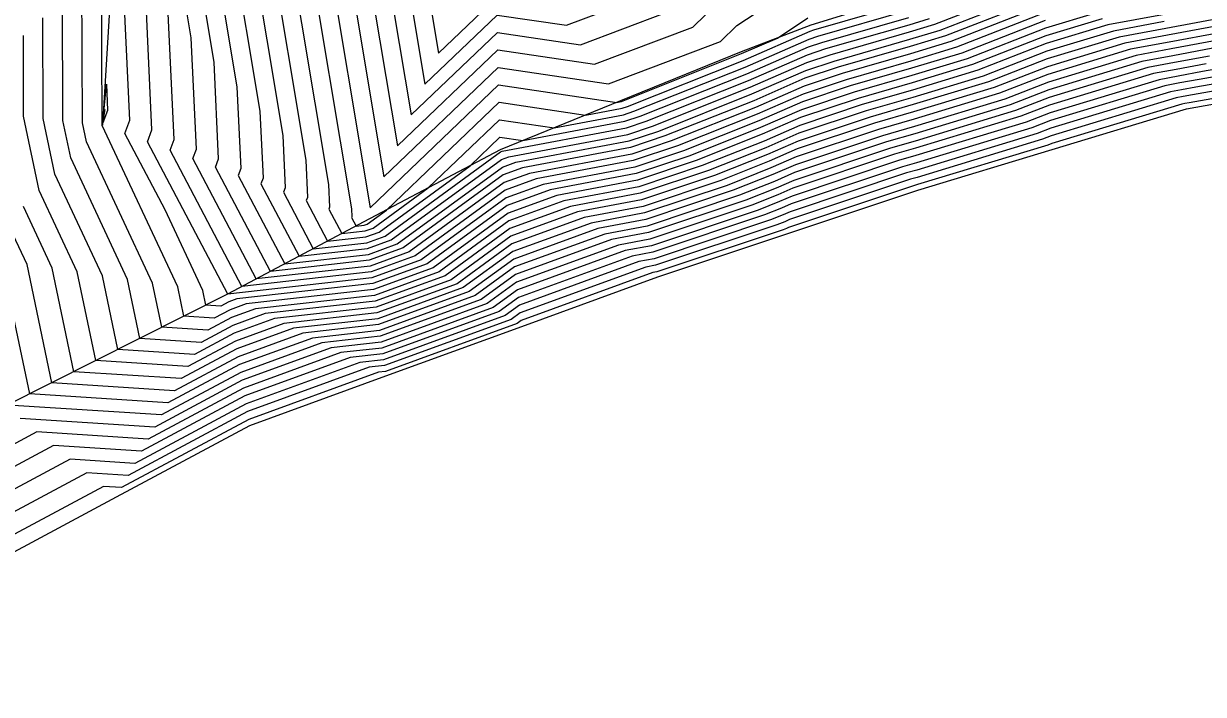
# Model space of a CAD drawing. Extents: x 2188792 to 2191981, y 386090 to 389710.
# Drawn here: x 2190745.7 to 2190806.9, y 388260.4 to 388295.1 of the extents above; entities that cross this region are included whole.
import ezdxf

# ---------------------------------------------------------------- set-up
doc = ezdxf.new("R2010")
doc.units = 0
for name, color, linetype in [('DTM Contours Major', 7, 'Continuous'), ('DTM Contours Minor', 7, 'Continuous'), ('PH Exist DTM Breakline', 7, 'Continuous')]:
    doc.layers.add(name, color=color, linetype=linetype)

msp = doc.modelspace()

# ---------------------------------------------------------------- linework, layer by layer
at = {"layer": 'DTM Contours Major'}
for points in [[(2190761.378, 388299.56), (2190763.709, 388285.607), (2190770.374, 388291.971), (2190776.507, 388291.064), (2190776.708, 388291.102), (2190776.737, 388291.112), (2190782.968, 388293.586), (2190784.824, 388294.396), (2190786.399, 388295.437)], [(2190766.197, 388299.926), (2190767.252, 388293.611), (2190770.268, 388296.491)], [(2190756.559, 388299.195), (2190757.994, 388290.607), (2190758.158, 388287.14), (2190758.046, 388286.844), (2190760.025, 388283.092), (2190763.581, 388283.493), (2190764.797, 388283.935), (2190770.516, 388288.101), (2190770.908, 388288.244), (2190777.068, 388289.406), (2190778.349, 388289.833), (2190783.417, 388291.845), (2190786.344, 388293.123), (2190787.553, 388293.526), (2190791.673, 388294.71), (2190792.987, 388295.108), (2190798.593, 388297.291)], [(2190798.702, 388295.3), (2190794.382, 388293.618), (2190791.772, 388292.827), (2190788.598, 388291.915), (2190786.12, 388291.089), (2190783.865, 388290.105), (2190779.961, 388288.555), (2190777.428, 388287.71), (2190772.682, 388286.815), (2190770.761, 388286.116), (2190766.355, 388282.907), (2190763.799, 388281.977), (2190756.327, 388281.135), (2190752.167, 388289.021), (2190752.401, 388289.644), (2190752.058, 388296.931)], [(2190808.106, 388295.475), (2190804.965, 388294.895), (2190802.546, 388294.442), (2190798.81, 388293.31), (2190795.778, 388292.129), (2190791.871, 388290.945), (2190789.643, 388290.304), (2190785.896, 388289.056), (2190784.313, 388288.365), (2190781.573, 388287.277), (2190777.788, 388286.015), (2190774.457, 388285.386), (2190771.007, 388284.131), (2190767.914, 388281.878), (2190764.018, 388280.462), (2190758.755, 388279.868), (2190756.659, 388279.106), (2190754.602, 388278.006), (2190750.631, 388278.262), (2190749.829, 388282.087), (2190747.368, 388287.344), (2190746.766, 388290.232), (2190746.744, 388295.445)], [(2190807.226, 388293.461), (2190805.416, 388293.127), (2190804.023, 388292.866), (2190798.919, 388291.319), (2190797.173, 388290.639), (2190791.97, 388289.062), (2190790.688, 388288.694), (2190785.673, 388287.022), (2190784.762, 388286.624), (2190783.185, 388285.998), (2190778.148, 388284.319), (2190776.231, 388283.957), (2190771.252, 388282.147), (2190769.472, 388280.85), (2190764.237, 388278.946), (2190761.208, 388278.605), (2190757.009, 388277.078), (2190752.886, 388274.873), (2190744.927, 388275.386)], [(2190814.508, 388292.883), (2190806.346, 388291.448), (2190805.868, 388291.36), (2190805.5, 388291.291), (2190799.028, 388289.329), (2190798.569, 388289.15), (2190792.069, 388287.18), (2190791.733, 388287.083), (2190785.449, 388284.988), (2190785.21, 388284.884), (2190784.797, 388284.72), (2190778.508, 388282.623), (2190778.005, 388282.528), (2190771.497, 388280.162), (2190771.031, 388279.822), (2190764.455, 388277.431), (2190763.662, 388277.342), (2190757.358, 388275.049), (2190751.17, 388271.739), (2190749.023, 388271.878), (2190743.947, 388269.163)]]:
    msp.add_lwpolyline(points, dxfattribs=at)
at = {"layer": 'DTM Contours Minor'}
for points in [[(2190797.626, 388342.79), (2190793.741, 388340.232), (2190790.183, 388337.465), (2190786.051, 388334.363), (2190784.852, 388330.231), (2190780.182, 388327.349), (2190770.977, 388320.23), (2190770.862, 388319.549), (2190770.181, 388318.721), (2190765.947, 388309.766), (2190762.821, 388304.145), (2190762.342, 388299.633), (2190764.418, 388287.208), (2190770.353, 388292.875), (2190776.062, 388292.031), (2190781.874, 388294.224), (2190782.716, 388295.046), (2190785.727, 388297.037), (2190786.986, 388296.856), (2190791.445, 388297.87), (2190796.82, 388301.079), (2190798.863, 388301.145), (2190802.782, 388302.454), (2190806.976, 388303.436)], [(2190759.45, 388299.414), (2190761.556, 388286.813), (2190761.611, 388285.638), (2190761.574, 388285.538), (2190762.245, 388284.266), (2190763.45, 388284.402), (2190763.862, 388284.552), (2190766.722, 388286.635), (2190770.417, 388290.163), (2190773.251, 388289.744), (2190776.852, 388290.424), (2190777.382, 388290.6), (2190783.148, 388292.889), (2190786.478, 388294.343), (2190786.926, 388294.492), (2190791.613, 388295.839)], [(2190760.414, 388299.487), (2190762.743, 388285.549), (2190762.763, 388285.137), (2190762.749, 388285.102), (2190762.984, 388284.657), (2190763.406, 388284.705), (2190763.55, 388284.757), (2190764.551, 388285.486), (2190770.396, 388291.067), (2190774.879, 388290.404), (2190776.78, 388290.763), (2190777.06, 388290.856), (2190783.058, 388293.237), (2190786.523, 388294.75), (2190786.717, 388294.814), (2190791.594, 388296.216)], [(2190763.306, 388299.707), (2190765.126, 388288.809), (2190770.332, 388293.779), (2190775.338, 388293.039), (2190780.437, 388294.962), (2190782.409, 388296.887)], [(2190764.269, 388299.78), (2190765.835, 388290.41), (2190770.311, 388294.683), (2190774.615, 388294.047), (2190778.999, 388295.701)], [(2190765.233, 388299.853), (2190766.543, 388292.01), (2190770.29, 388295.587), (2190773.892, 388295.054), (2190777.561, 388296.439)], [(2190798.658, 388296.096), (2190793.824, 388294.214), (2190791.732, 388293.58), (2190788.18, 388292.559), (2190786.21, 388291.903), (2190783.686, 388290.801), (2190779.316, 388289.066), (2190777.284, 388288.389), (2190771.973, 388287.386), (2190770.663, 388286.91), (2190765.732, 388283.318), (2190763.712, 388282.583), (2190757.806, 388281.917), (2190754.518, 388288.15), (2190754.704, 388288.643), (2190754.432, 388294.401), (2190753.668, 388298.976)], [(2190798.636, 388296.495), (2190793.545, 388294.512), (2190791.712, 388293.957), (2190787.971, 388292.882), (2190786.254, 388292.309), (2190783.596, 388291.149), (2190778.994, 388289.322), (2190777.212, 388288.728), (2190771.618, 388287.672), (2190770.614, 388287.307), (2190765.42, 388283.524), (2190763.668, 388282.886), (2190758.546, 388282.309), (2190755.694, 388287.715), (2190755.855, 388288.142), (2190755.619, 388293.137), (2190754.632, 388299.049)], [(2190755.595, 388299.122), (2190756.807, 388291.872), (2190757.006, 388287.641), (2190756.87, 388287.279), (2190759.286, 388282.7), (2190763.624, 388283.189), (2190765.109, 388283.729), (2190770.565, 388287.704), (2190771.263, 388287.958), (2190777.14, 388289.067), (2190778.672, 388289.578), (2190783.506, 388291.497), (2190786.299, 388292.716), (2190787.762, 388293.204), (2190791.693, 388294.333), (2190793.266, 388294.81), (2190798.615, 388296.893)], [(2190757.523, 388299.268), (2190759.181, 388289.343), (2190759.309, 388286.64), (2190759.222, 388286.409), (2190760.765, 388283.483), (2190763.537, 388283.796), (2190764.485, 388284.14), (2190770.467, 388288.498), (2190770.553, 388288.529), (2190776.996, 388289.745), (2190778.027, 388290.089), (2190783.327, 388292.193), (2190786.389, 388293.53), (2190787.344, 388293.848), (2190791.653, 388295.086), (2190792.707, 388295.406)], [(2190758.487, 388299.341), (2190760.369, 388288.078), (2190760.46, 388286.139), (2190760.398, 388285.973), (2190761.505, 388283.875), (2190763.493, 388284.099), (2190764.173, 388284.346), (2190768.893, 388287.784), (2190770.438, 388289.259), (2190771.623, 388289.084), (2190776.924, 388290.085), (2190777.704, 388290.345), (2190783.237, 388292.541), (2190786.433, 388293.936), (2190787.135, 388294.17), (2190791.633, 388295.463)], [(2190801.66, 388295.388), (2190798.745, 388294.504), (2190794.94, 388293.022), (2190791.811, 388292.074), (2190789.016, 388291.271), (2190786.031, 388290.276), (2190784.044, 388289.409), (2190780.606, 388288.044), (2190777.572, 388287.032), (2190773.392, 388286.243), (2190770.859, 388285.322), (2190766.979, 388282.495), (2190763.887, 388281.371), (2190757.282, 388280.626), (2190756.45, 388280.323), (2190755.632, 388279.886), (2190754.054, 388279.988), (2190753.735, 388281.508), (2190749.822, 388289.867), (2190749.818, 388289.886), (2190749.784, 388298.193)], [(2190801.365, 388295.703), (2190798.723, 388294.902), (2190794.661, 388293.32), (2190791.792, 388292.451), (2190788.807, 388291.593), (2190786.075, 388290.682), (2190783.955, 388289.757), (2190780.284, 388288.299), (2190777.5, 388287.371), (2190773.037, 388286.529), (2190770.81, 388285.719), (2190766.667, 388282.701), (2190763.843, 388281.674), (2190756.792, 388280.879), (2190756.38, 388280.729), (2190755.975, 388280.513), (2190755.195, 388280.563), (2190755.037, 388281.315), (2190753.077, 388285.501), (2190750.991, 388289.457), (2190751.25, 388290.145), (2190750.87, 388298.196)], [(2190804.784, 388295.602), (2190801.955, 388295.073), (2190798.767, 388294.106), (2190795.219, 388292.725), (2190791.831, 388291.698), (2190789.225, 388290.949), (2190785.986, 388289.869), (2190784.134, 388289.061), (2190780.928, 388287.788), (2190777.644, 388286.693), (2190773.747, 388285.957), (2190770.909, 388284.925), (2190767.29, 388282.29), (2190763.931, 388281.068), (2190757.773, 388280.374), (2190756.519, 388279.918), (2190755.289, 388279.26), (2190752.913, 388279.413), (2190752.433, 388281.701), (2190749.004, 388289.026), (2190748.8, 388290.001), (2190748.771, 388297.277)], [(2190804.874, 388295.248), (2190802.251, 388294.757), (2190798.789, 388293.708), (2190795.499, 388292.427), (2190791.851, 388291.321), (2190789.434, 388290.627), (2190785.941, 388289.462), (2190784.224, 388288.713), (2190781.251, 388287.532), (2190777.716, 388286.354), (2190774.102, 388285.672), (2190770.958, 388284.528), (2190767.602, 388282.084), (2190763.974, 388280.765), (2190758.264, 388280.121), (2190756.589, 388279.512), (2190754.946, 388278.633), (2190751.772, 388278.838), (2190751.131, 388281.894), (2190748.186, 388288.185), (2190747.783, 388290.117), (2190747.758, 388296.361)], [(2190798.68, 388295.698), (2190794.103, 388293.916), (2190791.752, 388293.204), (2190788.389, 388292.237), (2190786.165, 388291.496), (2190783.775, 388290.453), (2190779.639, 388288.811), (2190777.356, 388288.05), (2190772.327, 388287.101), (2190770.712, 388286.513), (2190766.044, 388283.112), (2190763.756, 388282.28), (2190757.067, 388281.526), (2190753.342, 388288.586), (2190753.553, 388289.143), (2190753.245, 388295.666)], [(2190807.93, 388295.072), (2190805.055, 388294.541), (2190802.842, 388294.127), (2190798.832, 388292.912), (2190796.057, 388291.831), (2190791.89, 388290.568), (2190789.852, 388289.982), (2190785.852, 388288.649), (2190784.403, 388288.017), (2190781.896, 388287.021), (2190777.86, 388285.676), (2190774.811, 388285.1), (2190771.056, 388283.734), (2190768.225, 388281.673), (2190764.062, 388280.159), (2190759.245, 388279.616), (2190756.729, 388278.701), (2190754.259, 388277.379), (2190749.49, 388277.687), (2190748.527, 388282.28), (2190746.55, 388286.503), (2190745.748, 388290.347), (2190745.731, 388294.528)], [(2190807.754, 388294.669), (2190805.145, 388294.188), (2190803.137, 388293.812), (2190798.854, 388292.514), (2190796.336, 388291.533), (2190791.91, 388290.192), (2190790.061, 388289.66), (2190785.807, 388288.242), (2190784.493, 388287.669), (2190782.218, 388286.765), (2190777.932, 388285.336), (2190775.166, 388284.814), (2190771.105, 388283.337), (2190768.537, 388281.467), (2190764.106, 388279.856), (2190759.736, 388279.363), (2190756.799, 388278.295), (2190753.916, 388276.753), (2190748.35, 388277.112), (2190747.225, 388282.472), (2190745.732, 388285.662)], [(2190813.913, 388293.894), (2190806.874, 388292.656), (2190805.597, 388292.42), (2190804.614, 388292.236), (2190798.963, 388290.523), (2190797.731, 388290.044), (2190792.009, 388288.309), (2190791.106, 388288.049), (2190785.583, 388286.208), (2190784.941, 388285.928), (2190783.83, 388285.487), (2190778.292, 388283.641), (2190776.941, 388283.386), (2190771.35, 388281.353), (2190770.096, 388280.439), (2190764.324, 388278.34), (2190762.19, 388278.1), (2190757.148, 388276.266), (2190752.199, 388273.619), (2190746.426, 388273.992), (2190744.468, 388272.945)], [(2190807.402, 388293.864), (2190805.326, 388293.481), (2190803.728, 388293.182), (2190798.898, 388291.717), (2190796.894, 388290.937), (2190791.95, 388289.439), (2190790.479, 388289.016), (2190785.717, 388287.429), (2190784.672, 388286.972), (2190782.863, 388286.254), (2190778.076, 388284.658), (2190775.876, 388284.243), (2190771.203, 388282.544), (2190769.161, 388281.056), (2190764.193, 388279.249), (2190760.717, 388278.858), (2190756.939, 388277.483), (2190753.229, 388275.499), (2190746.068, 388275.962), (2190744.622, 388282.858)], [(2190807.578, 388294.267), (2190805.236, 388293.834), (2190803.432, 388293.497), (2190798.876, 388292.115), (2190796.615, 388291.235), (2190791.93, 388289.815), (2190790.27, 388289.338), (2190785.762, 388287.835), (2190784.582, 388287.32), (2190782.54, 388286.51), (2190778.004, 388284.997), (2190775.521, 388284.529), (2190771.154, 388282.941), (2190768.849, 388281.261), (2190764.149, 388279.553), (2190760.227, 388279.11), (2190756.869, 388277.889), (2190753.572, 388276.126), (2190747.209, 388276.537), (2190745.923, 388282.665), (2190744.914, 388284.821)], [(2190814.111, 388293.557), (2190806.698, 388292.253), (2190805.687, 388292.067), (2190804.909, 388291.921), (2190798.985, 388290.125), (2190798.01, 388289.746), (2190792.029, 388287.933), (2190791.315, 388287.727), (2190785.538, 388285.802), (2190785.031, 388285.58), (2190784.152, 388285.231), (2190778.364, 388283.301), (2190777.295, 388283.1), (2190771.399, 388280.956), (2190770.407, 388280.233), (2190764.368, 388278.037), (2190762.68, 388277.847), (2190757.218, 388275.861), (2190751.856, 388272.993), (2190747.291, 388273.287), (2190744.294, 388271.684)], [(2190814.309, 388293.22), (2190806.522, 388291.85), (2190805.778, 388291.713), (2190805.205, 388291.606), (2190799.006, 388289.727), (2190798.29, 388289.448), (2190792.049, 388287.556), (2190791.524, 388287.405), (2190785.494, 388285.395), (2190785.121, 388285.232), (2190784.475, 388284.976), (2190778.436, 388282.962), (2190777.65, 388282.814), (2190771.448, 388280.559), (2190770.719, 388280.028), (2190764.412, 388277.734), (2190763.171, 388277.594), (2190757.288, 388275.455), (2190751.513, 388272.366), (2190748.157, 388272.582), (2190744.12, 388270.423)], [(2190807.05, 388293.059), (2190805.507, 388292.774), (2190804.319, 388292.551), (2190798.941, 388290.921), (2190797.452, 388290.341), (2190791.989, 388288.686), (2190790.897, 388288.372), (2190785.628, 388286.615), (2190784.852, 388286.276), (2190783.507, 388285.743), (2190778.22, 388283.98), (2190776.586, 388283.671), (2190771.301, 388281.75), (2190769.784, 388280.645), (2190764.28, 388278.643), (2190761.699, 388278.352), (2190757.078, 388276.672), (2190752.543, 388274.246), (2190745.56, 388274.697)], [(2190814.706, 388292.546), (2190806.17, 388291.045), (2190805.958, 388291.006), (2190805.796, 388290.976), (2190799.05, 388288.931), (2190798.848, 388288.852), (2190792.088, 388286.803), (2190791.942, 388286.761), (2190785.404, 388284.581), (2190785.3, 388284.536), (2190785.119, 388284.464), (2190778.58, 388282.284), (2190778.36, 388282.243), (2190771.546, 388279.765), (2190771.342, 388279.616), (2190764.499, 388277.128), (2190764.152, 388277.089), (2190757.428, 388274.643), (2190750.826, 388271.113), (2190749.889, 388271.173), (2190743.773, 388267.902)], [(2190749.857, 388290.003), (2190750.034, 388292.006), (2190750.099, 388290.645), (2190749.857, 388290.003)]]:
    msp.add_lwpolyline(points, dxfattribs=at)
at = {"layer": 'PH Exist DTM Breakline'}
for points in [[(2190817.404, 388301.67), (2190810.184, 388300.228), (2190803.849, 388299.261), (2190798.513, 388298.745), (2190791.573, 388296.617), (2190786.557, 388295.061), (2190782.945, 388293.674)], [(2190750.373, 388298.726), (2190749.838, 388289.884), (2190749.969, 388290.702)], [(2190782.945, 388293.674), (2190776.699, 388291.142), (2190770.453, 388288.61), (2190763.382, 388284.868), (2190756.311, 388281.126), (2190744.795, 388275.32), (2190738.3, 388271.392), (2190731.806, 388267.465), (2190725.311, 388263.538), (2190716.882, 388258.485), (2190708.595, 388254.239)], [(2190726.693, 388257.51), (2190735.166, 388262.217), (2190743.638, 388266.924), (2190750.56, 388270.626), (2190757.482, 388274.329), (2190764.533, 388276.893), (2190771.584, 388279.457), (2190778.635, 388282.021), (2190785.37, 388284.266), (2190792.104, 388286.511), (2190799.067, 388288.618), (2190806.03, 388290.725), (2190814.848, 388292.304)]]:
    msp.add_lwpolyline(points, dxfattribs=at)

doc.saveas('drawing.dxf')
